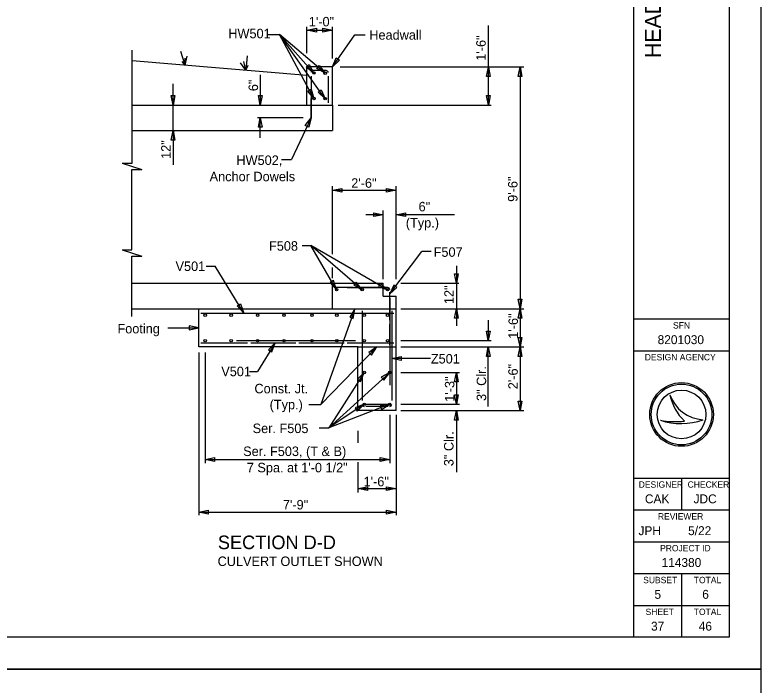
# Model space of a CAD drawing. Extents: x -1609 to 1184, y -412 to 394.
# Drawn here: x -804.93 to -775.61, y -223.36 to -197.04 of the extents above; entities that cross this region are included whole.
import ezdxf

# ---------------------------------------------------------------- set-up
doc = ezdxf.new("R2010")
doc.units = 0
for name, color, linetype in [('DR_P_Headwall', 7, 'Continuous'), ('SH_Border', 7, 'Continuous'), ('SH_Cut_Line', 7, 'Continuous'), ('SH_Data', 7, 'Continuous'), ('ST_Details', 7, 'Continuous'), ('ST_Text', 7, 'Continuous'), ('XS_P_Finished_Grade', 7, 'Continuous')]:
    doc.layers.add(name, color=color, linetype=linetype)

msp = doc.modelspace()

# ---------------------------------------------------------------- linework, layer by layer
at = {"layer": 'DR_P_Headwall'}
for p, q in [((-792.451, -208.583), (-792.451, -207.583)), ((-792.451, -207.583), (-790.451, -207.583)), ((-790.451, -208.083), (-790.451, -207.583)), ((-790.451, -208.083), (-789.951, -208.083)), ((-789.951, -208.583), (-789.951, -208.083)), ((-797.701, -208.583), (-792.451, -208.583)), ((-797.701, -210.083), (-797.701, -208.583)), ((-789.951, -212.583), (-789.951, -208.583)), ((-791.451, -210.083), (-797.701, -210.083)), ((-791.451, -212.583), (-791.451, -210.083)), ((-789.951, -212.583), (-791.451, -212.583))]:
    msp.add_line(p, q, dxfattribs=at)
at = {"layer": 'SH_Border'}
for p, q in [((-780.61, -221.483), (-780.61, -168.983)), ((-780.61, -208.983), (-776.86, -208.983)), ((-780.61, -210.233), (-776.86, -210.233)), ((-780.61, -215.233), (-776.86, -215.233)), ((-778.735, -215.233), (-778.735, -216.483)), ((-780.61, -216.483), (-776.86, -216.483)), ((-780.61, -217.733), (-776.86, -217.733)), ((-780.61, -218.983), (-776.86, -218.983)), ((-778.735, -218.983), (-778.735, -220.233)), ((-780.61, -220.233), (-776.86, -220.233)), ((-778.735, -220.233), (-778.735, -221.483))]:
    msp.add_line(p, q, dxfattribs=at)
msp.add_lwpolyline([(-856.86, -168.983), (-776.86, -168.983), (-776.86, -221.483), (-856.86, -221.483)], close=True, dxfattribs=at)
at = {"layer": 'SH_Cut_Line'}
for points in [[(-860.61, -222.733), (-775.61, -222.733), (-775.61, -167.733), (-860.61, -167.733)], [(-860.61, -277.733), (-775.61, -277.733), (-775.61, -222.733), (-860.61, -222.733)]]:
    msp.add_lwpolyline(points, close=True, dxfattribs=at)
at = {"layer": 'SH_Data'}
for p, q in [((-779.191, -211.959), (-779.191, -211.959)), ((-778.735, -212.733), (-778.735, -212.733)), ((-779.567, -212.959), (-779.567, -212.959)), ((-777.891, -212.937), (-777.891, -212.937))]:
    msp.add_line(p, q, dxfattribs=at)
for radius in [1.25, 1.192, 1.192, 0.956]:
    msp.add_circle((-778.735, -212.733), radius, dxfattribs=at)
for centre, radius, start, end in [((-777.82, -211.489), 1.45, 198.9257, 198.9319), ((-777.243, -211.558), 1.989, 191.6379, 191.6421), ((-777.82, -211.489), 1.45, 198.9319, 267.1657), ((-777.243, -211.558), 1.989, 191.6421, 226.0947), ((-778.99, -209.847), 3.165, 259.4964, 259.4995), ((-778.761, -210.558), 2.533, 251.4527, 251.4576), ((-778.761, -210.558), 2.533, 251.4576, 290.0832), ((-778.99, -209.847), 3.165, 259.4995, 276.6672)]:
    msp.add_arc(centre, radius, start, end, dxfattribs=at)
at = {"layer": 'ST_Details'}
for p, q in [((-800.322, -202.867), (-800.322, -198.432)), ((-798.238, -199.017), (-798.409, -198.48)), ((-798.249, -198.736), (-798.238, -199.017)), ((-798.238, -199.017), (-798.154, -198.659)), ((-795.804, -198.647), (-795.847, -199.216)), ((-798.238, -199.017), (-798.35, -198.873)), ((-795.847, -199.216), (-796.067, -198.931)), ((-795.847, -199.216), (-795.926, -198.87)), ((-795.847, -199.216), (-795.756, -199.022)), ((-793.451, -200.582), (-793.451, -199.083)), ((-792.451, -199.083), (-793.451, -199.083)), ((-792.697, -199.227), (-793.204, -199.227)), ((-792.451, -200.582), (-792.451, -199.083)), ((-793.284, -199.449), (-793.284, -201.082)), ((-792.617, -199.449), (-792.617, -200.499)), ((-793.284, -201.082), (-793.284, -200.329)), ((-800.322, -200.582), (-792.451, -200.582)), ((-792.784, -200.583), (-792.784, -200.587)), ((-792.451, -200.582), (-792.451, -200.586)), ((-792.451, -200.582), (-792.451, -201.582)), ((-792.451, -201.193), (-792.451, -201.582)), ((-800.322, -201.582), (-792.451, -201.582)), ((-800.713, -202.867), (-799.939, -203.112)), ((-800.713, -202.867), (-800.322, -202.867)), ((-800.326, -206.271), (-800.326, -203.112)), ((-800.326, -203.112), (-799.939, -203.112)), ((-800.718, -206.271), (-799.944, -206.516)), ((-800.718, -206.271), (-800.331, -206.271)), ((-800.326, -206.516), (-799.944, -206.516)), ((-800.326, -208.892), (-800.326, -206.516)), ((-800.322, -207.583), (-792.451, -207.583)), ((-792.451, -207.973), (-792.451, -207.583)), ((-791.632, -207.75), (-792.368, -207.75)), ((-791.868, -207.75), (-790.349, -207.75)), ((-790.283, -207.75), (-791.515, -207.75)), ((-790.2, -209.03), (-790.2, -207.936)), ((-790.2, -208.163), (-790.2, -211.586)), ((-800.322, -208.583), (-792.451, -208.583)), ((-792.784, -208.583), (-792.784, -208.579)), ((-792.451, -208.583), (-789.951, -208.583)), ((-797.618, -208.75), (-795.782, -208.75)), ((-791.562, -208.762), (-796.229, -208.762)), ((-795.662, -208.75), (-793.886, -208.75)), ((-793.766, -208.75), (-791.99, -208.75)), ((-791.87, -208.75), (-790.034, -208.75)), ((-791.284, -208.751), (-791.284, -211.253)), ((-790.2, -210), (-790.2, -209.186)), ((-791.548, -209.837), (-796.216, -209.837)), ((-797.618, -209.916), (-795.782, -209.916)), ((-795.662, -209.916), (-793.886, -209.916)), ((-793.766, -209.916), (-791.99, -209.916)), ((-791.87, -209.916), (-790.034, -209.916)), ((-791.451, -210.083), (-789.951, -210.083)), ((-791.204, -212.333), (-790.266, -212.333))]:
    msp.add_line(p, q, dxfattribs=at)
for points in [[(-791.284, -208.666), (-791.284, -211.001)], [(-790.118, -208.666), (-790.118, -212.187)], [(-791.618, -208.762), (-793.618, -208.762)], [(-791.284, -210.87), (-791.284, -212.187)], [(-790.266, -212.416), (-791.137, -212.416)]]:
    msp.add_lwpolyline(points, dxfattribs=at)
for centre in [(-793.176, -199.325), (-792.735, -199.333), (-793.176, -200.325), (-792.735, -200.332), (-792.285, -207.833), (-791.284, -207.833), (-790.283, -207.833), (-797.451, -208.833), (-796.427, -208.833), (-795.389, -208.833), (-794.352, -208.833), (-793.253, -208.833), (-792.276, -208.833), (-791.201, -208.833), (-790.283, -208.833), (-797.451, -209.833), (-796.427, -209.833), (-795.389, -209.833), (-794.352, -209.833), (-793.253, -209.833), (-792.276, -209.833), (-791.201, -209.833), (-790.283, -209.833), (-791.201, -211.083), (-790.201, -211.083), (-791.201, -212.333), (-790.201, -212.333)]:
    msp.add_circle(centre, 0.0502, dxfattribs=at)
for centre, radius, start, end in [((-793.204, -199.307), 0.08, 90, 180), ((-792.697, -199.307), 0.08, 0, 90), ((-790.283, -207.833), 0.0833, 0, 90), ((-791.204, -212.336), 0.08, 180, 270), ((-790.198, -212.336), 0.08, 270, 0)]:
    msp.add_arc(centre, radius, start, end, dxfattribs=at)
at = {"layer": 'ST_Text'}
for p, q in [((-793.451, -198.543), (-793.451, -197.511)), ((-792.451, -198.755), (-792.451, -197.511)), ((-786.323, -199.09), (-786.323, -197.462)), ((-794.998, -197.814), (-794.533, -197.814)), ((-792.735, -199.333), (-794.533, -197.814)), ((-793.176, -199.325), (-794.533, -197.814)), ((-792.735, -200.332), (-794.533, -197.814)), ((-793.176, -200.325), (-794.533, -197.814)), ((-793.451, -197.642), (-792.451, -197.642)), ((-792.451, -199.083), (-791.572, -197.829)), ((-791.572, -197.829), (-791.171, -197.829)), ((-792.143, -199.083), (-784.936, -199.083)), ((-786.323, -200.582), (-786.323, -199.083)), ((-785.078, -199.083), (-785.078, -208.583)), ((-795.286, -199.399), (-795.286, -200.582)), ((-798.713, -200.582), (-798.713, -199.743)), ((-798.713, -201.582), (-798.713, -200.582)), ((-792.223, -200.582), (-786.218, -200.582)), ((-793.607, -201.082), (-795.4, -201.082)), ((-795.286, -201.876), (-795.286, -201.082)), ((-793.284, -201.082), (-794.065, -202.723)), ((-798.713, -201.582), (-798.713, -202.934)), ((-794.451, -202.723), (-794.065, -202.723)), ((-792.451, -206.44), (-792.451, -203.77)), ((-792.451, -203.928), (-789.951, -203.928)), ((-789.951, -207.426), (-789.951, -203.77)), ((-790.451, -204.887), (-791.14, -204.887)), ((-790.451, -207.426), (-790.451, -204.729)), ((-787.66, -204.887), (-789.951, -204.887)), ((-793.646, -206.095), (-793.302, -206.095)), ((-792.285, -207.833), (-793.302, -206.095)), ((-791.284, -207.833), (-793.302, -206.095)), ((-790.283, -207.833), (-793.302, -206.095)), ((-790.2, -207.997), (-788.937, -206.339)), ((-788.569, -206.339), (-788.937, -206.339)), ((-797.412, -206.909), (-797.059, -206.909)), ((-795.93, -208.75), (-797.059, -206.909)), ((-792.451, -207.375), (-792.451, -206.964)), ((-787.58, -206.899), (-787.58, -207.583)), ((-789.766, -207.583), (-787.483, -207.583)), ((-787.58, -207.583), (-787.58, -208.583)), ((-791.573, -208.583), (-792.909, -212.336)), ((-789.766, -208.583), (-784.936, -208.583)), ((-787.58, -208.583), (-787.58, -209.257)), ((-785.078, -208.583), (-785.078, -210.083)), ((-786.33, -209.036), (-786.33, -209.833)), ((-798.914, -209.333), (-797.701, -209.333)), ((-789.766, -209.833), (-786.218, -209.833)), ((-794.7, -209.916), (-795.396, -211.051)), ((-790.701, -210.083), (-792.909, -212.336)), ((-789.766, -210.083), (-784.936, -210.083)), ((-786.33, -212.416), (-786.33, -210.083)), ((-785.078, -210.083), (-785.078, -210.826)), ((-797.701, -210.304), (-797.701, -216.693)), ((-797.451, -210.304), (-797.451, -214.644)), ((-788.592, -210.534), (-790.118, -210.534)), ((-795.714, -211.051), (-795.396, -211.051)), ((-785.08, -210.826), (-785.08, -212.583)), ((-790.201, -211.083), (-792.586, -213.252)), ((-791.201, -211.083), (-792.586, -213.252)), ((-789.766, -211.083), (-787.452, -211.083)), ((-787.58, -211.083), (-787.58, -212.333)), ((-793.383, -212.336), (-792.909, -212.336)), ((-790.201, -212.333), (-792.586, -213.252)), ((-791.201, -212.333), (-792.586, -213.252)), ((-789.766, -212.333), (-787.452, -212.333)), ((-790.201, -212.743), (-790.201, -214.644)), ((-789.951, -212.743), (-789.951, -216.693)), ((-789.766, -212.583), (-784.936, -212.583)), ((-787.58, -212.583), (-787.58, -215)), ((-792.974, -213.252), (-792.586, -213.252)), ((-791.451, -213.377), (-791.451, -213.846)), ((-797.451, -214.498), (-790.201, -214.498)), ((-791.451, -214.61), (-791.451, -215.792)), ((-791.451, -215.642), (-789.951, -215.642)), ((-797.701, -216.567), (-789.951, -216.567))]:
    msp.add_line(p, q, dxfattribs=at)
for points in [[(-793.078, -197.717), (-793.451, -197.642), (-793.078, -197.568)], [(-792.824, -197.568), (-792.451, -197.642), (-792.824, -197.717)], [(-792.175, -198.82), (-792.451, -199.083), (-792.298, -198.734)], [(-793.367, -198.996), (-793.176, -199.325), (-793.479, -199.095)], [(-792.97, -199.033), (-792.735, -199.333), (-793.067, -199.147)], [(-786.397, -199.463), (-786.323, -199.09), (-786.248, -199.463)], [(-785.153, -199.456), (-785.078, -199.083), (-785.003, -199.456)], [(-798.639, -200.209), (-798.713, -200.582), (-798.788, -200.209)], [(-795.212, -200.209), (-795.286, -200.582), (-795.361, -200.209)], [(-793.286, -199.961), (-793.176, -200.325), (-793.418, -200.031)], [(-792.89, -199.985), (-792.735, -200.332), (-793.012, -200.071)], [(-786.248, -200.209), (-786.323, -200.582), (-786.397, -200.209)], [(-795.361, -201.456), (-795.286, -201.082), (-795.212, -201.456)], [(-793.516, -201.385), (-793.284, -201.082), (-793.382, -201.45)], [(-798.788, -201.956), (-798.713, -201.582), (-798.639, -201.956)], [(-792.077, -204.003), (-792.451, -203.928), (-792.077, -203.854)], [(-790.324, -203.854), (-789.951, -203.928), (-790.324, -204.003)], [(-790.824, -204.812), (-790.451, -204.887), (-790.824, -204.962)], [(-789.578, -204.962), (-789.951, -204.887), (-789.578, -204.812)], [(-787.505, -207.21), (-787.58, -207.583), (-787.654, -207.21)], [(-792.538, -207.549), (-792.285, -207.833), (-792.409, -207.473)], [(-791.616, -207.646), (-791.284, -207.833), (-791.518, -207.533)], [(-790.644, -207.712), (-790.283, -207.833), (-790.57, -207.583)], [(-790.036, -207.654), (-790.2, -207.997), (-789.917, -207.743)], [(-796.061, -208.392), (-795.93, -208.75), (-796.188, -208.47)], [(-785.003, -208.21), (-785.078, -208.583), (-785.153, -208.21)], [(-791.63, -208.96), (-791.573, -208.583), (-791.77, -208.909)], [(-787.654, -208.956), (-787.58, -208.583), (-787.505, -208.956)], [(-785.153, -208.956), (-785.078, -208.583), (-785.003, -208.956)], [(-798.074, -209.408), (-797.701, -209.333), (-798.074, -209.258)], [(-786.255, -209.46), (-786.33, -209.833), (-786.404, -209.46)], [(-785.003, -209.71), (-785.078, -210.083), (-785.153, -209.71)], [(-794.832, -210.274), (-794.7, -209.916), (-794.959, -210.196)], [(-790.91, -210.401), (-790.701, -210.083), (-791.016, -210.297)], [(-786.404, -210.456), (-786.33, -210.083), (-786.255, -210.456)], [(-785.153, -210.456), (-785.078, -210.083), (-785.003, -210.456)], [(-789.744, -210.609), (-790.118, -210.534), (-789.744, -210.46)], [(-791.346, -211.435), (-791.201, -211.083), (-791.47, -211.352)], [(-790.432, -211.385), (-790.201, -211.083), (-790.531, -211.273)], [(-787.654, -211.456), (-787.58, -211.083), (-787.505, -211.456)], [(-787.505, -211.96), (-787.58, -212.333), (-787.654, -211.96)], [(-785.005, -212.21), (-785.08, -212.583), (-785.154, -212.21)], [(-791.474, -212.598), (-791.201, -212.333), (-791.555, -212.473)], [(-790.526, -212.531), (-790.201, -212.333), (-790.577, -212.39)], [(-787.654, -212.956), (-787.58, -212.583), (-787.505, -212.956)], [(-797.078, -214.573), (-797.451, -214.498), (-797.078, -214.423)], [(-790.574, -214.423), (-790.201, -214.498), (-790.574, -214.573)], [(-791.078, -215.717), (-791.451, -215.642), (-791.078, -215.568)], [(-790.324, -215.568), (-789.951, -215.642), (-790.324, -215.717)], [(-797.328, -216.641), (-797.701, -216.567), (-797.328, -216.492)], [(-790.324, -216.492), (-789.951, -216.567), (-790.324, -216.641)]]:
    msp.add_lwpolyline(points, close=True, dxfattribs=at)
at = {"layer": 'XS_P_Finished_Grade'}
msp.add_line((-793.451, -199.416), (-800.322, -198.843), dxfattribs=at)

# ---------------------------------------------------------------- texts
at = {"layer": 'SH_Data'}
msp.add_text('HEADWALL  DETAILS  FOR  CULVERT  OUTLET', height=0.625, rotation=90, dxfattribs=at).set_placement((-779.547, -198.736))
for s, height, p in [('SFN', 0.25, (-779.07, -209.358)), ('8201030', 0.35, (-779.674, -209.971)), ('DESIGN AGENCY', 0.25, (-780.179, -210.608)), ('DESIGNER', 0.25, (-780.418, -215.608)), ('CHECKER', 0.25, (-778.495, -215.608)), ('CAK', 0.35, (-780.174, -216.221)), ('JDC', 0.35, (-778.263, -216.221)), ('REVIEWER', 0.25, (-779.664, -216.858)), ('JPH', 0.35, (-780.427, -217.471)), ('5/22', 0.35, (-778.477, -217.471)), ('PROJECT ID', 0.25, (-779.578, -218.108)), ('114380', 0.35, (-779.52, -218.721)), ('SUBSET', 0.25, (-780.242, -219.358)), ('TOTAL', 0.25, (-778.253, -219.358)), ('5', 0.35, (-779.798, -219.971)), ('6', 0.35, (-777.922, -219.971)), ('SHEET', 0.25, (-780.147, -220.608)), ('TOTAL', 0.25, (-778.253, -220.608)), ('37', 0.35, (-779.933, -221.221)), ('46', 0.35, (-778.058, -221.221))]:
    msp.add_text(s, height=height, dxfattribs=at).set_placement(p)
at = {"layer": 'ST_Text'}
for s, height, p in [('1\'-0"', 0.3733, (-793.38, -197.494)), ('HW501', 0.3733, (-796.542, -197.961)), ('Headwall', 0.3733, (-791.002, -198.016)), ('HW502,', 0.3733, (-796.223, -202.935)), ('Anchor Dowels', 0.37335, (-797.275, -203.575)), ('2\'-6"', 0.3733, (-791.713, -203.831)), ('6"', 0.3733, (-789.066, -204.757)), ('(Typ.)', 0.3733, (-789.567, -205.392)), ('F508', 0.3733, (-794.942, -206.301)), ('F507', 0.3733, (-788.474, -206.542)), ('V501', 0.3733, (-798.615, -207.099)), ('Footing', 0.3733, (-800.897, -209.549)), ('Z501', 0.3733, (-788.584, -210.732)), ('V501', 0.3733, (-796.818, -211.23)), ('Const. Jt.', 0.3733, (-795.515, -211.903)), ('(Typ.)', 0.3733, (-794.918, -212.53)), ('Ser. F505', 0.3733, (-795.585, -213.464)), ('Ser. F503, (T & B)', 0.37335, (-795.958, -214.365)), ('7 Spa. at 1\'-0 1/2"', 0.37335, (-795.815, -215.005)), ('1\'-6"', 0.3733, (-791.228, -215.554)), ('7\'-9"', 0.3733, (-794.398, -216.462)), ('SECTION D-D', 0.53335, (-796.951, -218.021)), ('CULVERT OUTLET SHOWN', 0.37335, (-796.962, -218.684))]:
    msp.add_text(s, height=height, dxfattribs=at).set_placement(p)
for s, p in [('1\'-6"', (-786.428, -198.841)), ('6"', (-795.373, -200.038)), ('12"', (-798.806, -202.697)), ('9\'-6"', (-785.18, -204.384)), ('12"', (-787.683, -208.398)), ('1\'-6"', (-785.162, -209.76)), ('2\'-6"', (-785.169, -211.742)), ('3" Clr.', (-786.411, -212.203)), ('1\'-3"', (-787.659, -212.234)), ('3" Clr.', (-787.693, -214.764))]:
    msp.add_text(s, height=0.3733, rotation=90, dxfattribs=at).set_placement(p)

doc.saveas('drawing.dxf')
